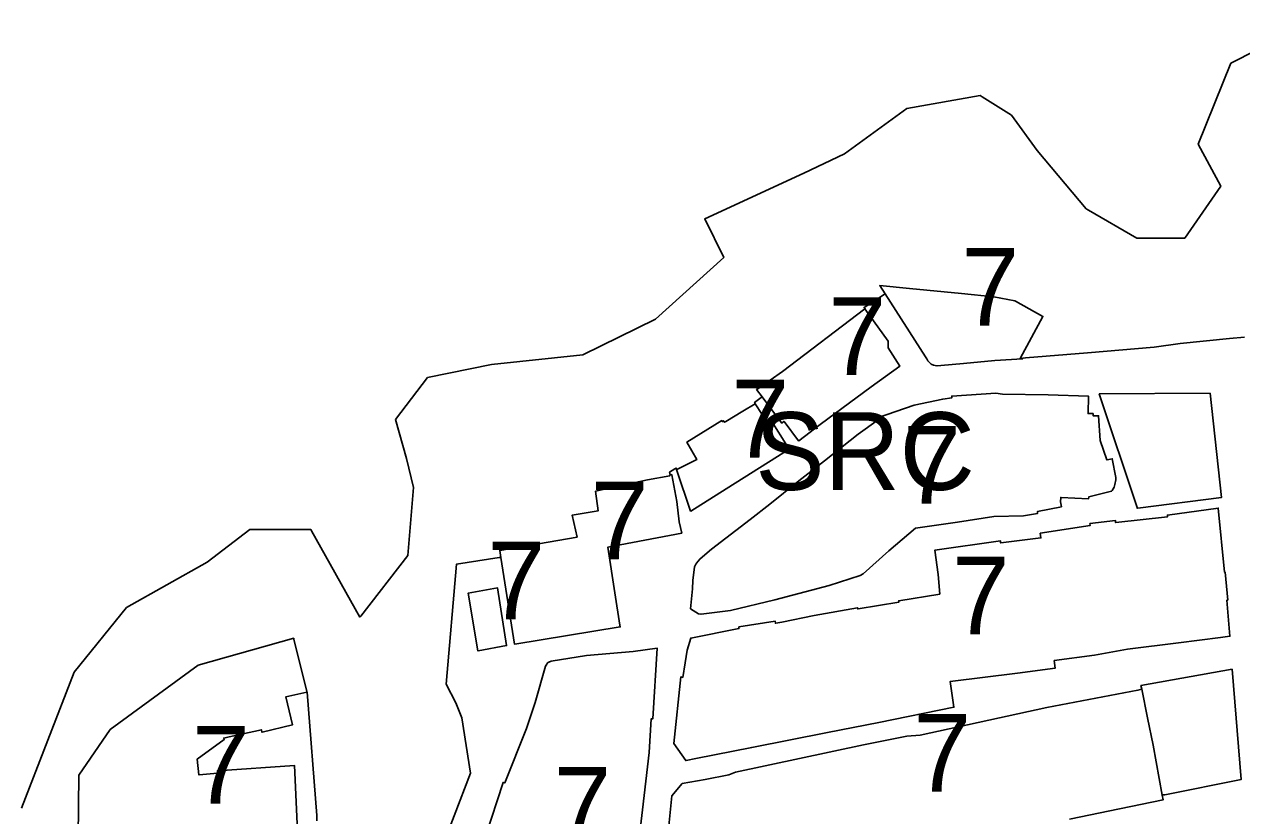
# Model space of a CAD drawing. Extents: x 598968 to 613553, y 4409678 to 4430833.
# Drawn here: x 608291.1 to 608478.9, y 4422998 to 4423120.2 of the extents above; entities that cross this region are included whole.
import ezdxf

# ---------------------------------------------------------------- set-up
doc = ezdxf.new("R2010")
doc.units = 0
for name, color, linetype in [('1', 7, 'Continuous'), ('Sòl Rústic Comú', 7, 'Continuous'), ('ZONA 7. CONJUNTS AMB ORDENACIONS ESPECÍFIQUES', 7, 'Continuous')]:
    doc.layers.add(name, color=color, linetype=linetype)

msp = doc.modelspace()

# ---------------------------------------------------------------- linework, layer by layer
at = {"layer": '1'}
for points in [[(608290.7259, 4422999.2042), (608298.8511, 4423020.2042), (608306.9137, 4423030.2042), (608319.3515, 4423037.2042), (608325.9139, 4423042.2042), (608335.3517, 4423042.2042), (608335.4603, 4423042.01), (608342.9141, 4423028.704), (608343.0417, 4423028.8684), (608350.2891, 4423038.2042), (608351.1641, 4423048.7042), (608350.1017, 4423053.2042), (608348.4145, 4423059.2042), (608353.3517, 4423065.7042), (608363.2269, 4423067.7042), (608377.2895, 4423069.2042), (608388.5397, 4423074.7042), (608399.0401, 4423084.2042), (608396.1023, 4423090.2042), (608411.4151, 4423097.2042), (608417.6651, 4423100.2042), (608427.2903, 4423107.2042), (608438.6031, 4423109.2042), (608438.9179, 4423109.008), (608443.4153, 4423106.2044), (608447.4153, 4423100.7044), (608454.9779, 4423091.7044), (608455.2955, 4423091.5216), (608462.7905, 4423087.2044), (608470.1655, 4423087.2044), (608475.7281, 4423095.2044), (608472.2281, 4423101.7044), (608477.2909, 4423114.2044), (608489.1659, 4423120.2044)], [(608479.4005, 4423071.9141), (608477.0629, 4423071.6928), (608469.4831, 4423070.9126), (608465.4332, 4423070.3724), (608455.1835, 4423069.4722), (608445.5773, 4423068.7023), (608445.2282, 4423068.6743), (608445.1583, 4423068.5459), (608440.8521, 4423068.2889), (608436.0484, 4423067.8558), (608432.5403, 4423067.532), (608431.9784, 4423067.4857), (608431.9619, 4423067.4887), (608431.9256, 4423067.4857), (608431.4256, 4423067.5757), (608431.0706, 4423067.7657), (608430.7006, 4423068.1107), (608430.5556, 4423068.2757), (608430.3678, 4423068.5686), (608430.1653, 4423068.8842), (608423.9487, 4423078.5853), (608423.7942, 4423078.4823), (608420.6969, 4423076.4979), (608420.8485, 4423076.2854), (608420.7957, 4423076.2854), (608424.3927, 4423071.2755), (608424.4157, 4423070.2656), (608426.2256, 4423067.4556), (608421.7757, 4423064.2556), (608413.9058, 4423058.4356), (608410.6195, 4423055.9115), (608410.5858, 4423055.8856), (608408.3549, 4423058.8799), (608408.3358, 4423058.9055), (608408.0395, 4423058.6811), (608408.0059, 4423058.6555), (608407.054, 4423059.9205), (608404.9537, 4423062.7118), (608404.8168, 4423062.6155), (608403.803, 4423061.8527), (608403.8959, 4423061.6154), (608406.0759, 4423058.3055), (608406.113, 4423058.3295), (608406.5559, 4423058.6155), (608406.5713, 4423058.5913), (608406.6087, 4423058.6155), (608408.6187, 4423055.4556), (608408.6987, 4423054.9856), (608408.6987, 4423054.6356), (608408.5387, 4423054.3356), (608408.2988, 4423054.0856), (608398.4489, 4423047.8956), (608393.9489, 4423045.0556), (608393.9397, 4423045.0832), (608393.896, 4423045.0556), (608391.756, 4423051.4854), (608391.8007, 4423051.5074), (608391.7271, 4423051.7047), (608391.4749, 4423051.581), (608390.6849, 4423051.091), (608390.7767, 4423050.6411), (608391.027, 4423050.6958), (608391.029, 4423050.6847), (608391.796, 4423046.5256), (608392.156, 4423043.4056), (608392.566, 4423041.6656), (608381.1662, 4423039.5055), (608382.2662, 4423032.4256), (608383.0362, 4423027.4657), (608383.0762, 4423027.1857), (608366.8179, 4423024.534), (608366.7664, 4423024.5256), (608364.6556, 4423037.9123), (608364.3945, 4423037.8833), (608357.8086, 4423036.8585), (608356.2444, 4423018.3698), (608357.7357, 4423015.4612), (608358.6457, 4423013.1314), (608359.9657, 4423004.6318), (608354.9559, 4422991.4121)], [(608362.2864, 4422994.8161), (608364.9964, 4423003.186), (608365.045, 4423003.1729), (608365.2564, 4423003.116), (608365.2615, 4423003.1288), (608368.6063, 4423011.4859), (608369.9363, 4423015.5158), (608371.5663, 4423021.1257), (608371.7263, 4423021.4357), (608371.8763, 4423021.6157), (608372.0663, 4423021.7657), (608372.3963, 4423021.8957), (608377.8562, 4423022.7558), (608385.0561, 4423023.3959), (608388.7761, 4423023.8959), (608388.7757, 4423023.8888), (608388.1061, 4423013.0061), (608387.8461, 4423012.9961), (608387.5461, 4423007.8162), (608386.5362, 4422998.9364), (608385.8862, 4422993.6865)], [(608390.0661, 4422991.3166), (608391.0261, 4423001.0964), (608392.6361, 4423003.0264), (608396.196, 4423003.6564), (608399.806, 4423004.3574), (608400.866, 4423004.7765), (608420.5852, 4423008.9686), (608427.2857, 4423010.3068), (608429.3357, 4423010.4968), (608448.9054, 4423014.737), (608462.9353, 4423017.4272), (608462.9369, 4423017.4174), (608463.5333, 4423017.5579), (608463.4153, 4423018.1372), (608477.4603, 4423020.6609), (608477.4611, 4423020.6516), (608478.8631, 4423003.6078), (608467.0796, 4423001.288), (608466.9068, 4423001.254), (608466.8559, 4423001.2442), (608466.7429, 4423001.2224), (608466.6918, 4423001.2125), (608466.8252, 4423000.4776), (608460.0791, 4422999.0845), (608452.3955, 4422997.5148)], [(608336.2563, 4422997.2314), (608336.2663, 4422998.0813), (608334.7696, 4423017.1214), (608334.7167, 4423017.1214), (608331.4815, 4423016.3748), (608332.4968, 4423012.0453), (608327.8372, 4423010.9373), (608327.7868, 4423010.9253), (608327.7092, 4423011.2942), (608327.7068, 4423011.3053), (608322.7222, 4423010.2123), (608321.9069, 4423010.0352), (608321.9569, 4423009.8052), (608317.8269, 4423006.7852), (608318.0397, 4423004.3535), (608318.0922, 4423004.3579), (608320.9469, 4423004.5953), (608320.9269, 4423004.9753), (608332.8368, 4423005.7854), (608332.8369, 4423005.7818), (608333.5772, 4422988.8668)]]:
    msp.add_lwpolyline(points, dxfattribs=at)
for points in [[(608456.0453, 4423060.1062), (608456.0253, 4423059.7762), (608456.0782, 4423059.7762), (608456.8853, 4423059.7762), (608457.0953, 4423055.9763), (608458.1653, 4423052.9664), (608458.2141, 4423052.9777), (608458.9853, 4423053.1564), (608458.9874, 4423053.1446), (608459.5153, 4423050.2665), (608459.5253, 4423049.8865), (608459.3953, 4423049.1765), (608459.2553, 4423048.7365), (608458.9853, 4423048.2365), (608458.8753, 4423048.1365), (608455.3653, 4423047.2565), (608455.3454, 4423046.9777), (608451.0981, 4423047.164), (608451.0454, 4423047.1664), (608450.9954, 4423046.5064), (608451.1454, 4423045.7264), (608447.4554, 4423045.0164), (608447.4554, 4423044.7064), (608445.2954, 4423044.3364), (608440.7155, 4423044.2463), (608435.0991, 4423043.3751), (608428.6056, 4423042.4161), (608424.5357, 4423038.9461), (608420.5457, 4423035.3762), (608420.1157, 4423035.1062), (608415.3058, 4423033.5561), (608406.9259, 4423031.356), (608400.106, 4423029.736), (608395.5502, 4423029.1503), (608395.516, 4423029.1459), (608395.176, 4423029.2259), (608393.916, 4423029.9859), (608394.216, 4423033.0758), (608394.286, 4423034.3458), (608394.546, 4423036.4557), (608394.736, 4423036.8857), (608395.036, 4423037.2657), (608395.386, 4423037.7057), (608397.146, 4423039.1657), (608403.1159, 4423043.7457), (608406.1759, 4423046.1557), (608410.6558, 4423049.7557), (608414.5658, 4423052.8157), (608419.8057, 4423056.9257), (608422.8757, 4423059.1357), (608422.7758, 4423059.4355), (608428.4056, 4423061.3958), (608432.8256, 4423062.3558), (608434.2355, 4423062.5658), (608434.2155, 4423062.8158), (608441.0055, 4423063.2759), (608441.0231, 4423063.2735), (608442.0355, 4423063.136), (608449.0954, 4423063.0161), (608455.3153, 4423062.8062), (608455.2553, 4423060.1262)], [(608462.9559, 4423045.4931), (608462.9052, 4423045.4866), (608456.9753, 4423063.1562), (608474.089, 4423063.2507), (608475.8351, 4423047.1468)], [(608462.9559, 4423045.4931), (608475.8351, 4423047.1468), (608474.089, 4423063.2507), (608456.9753, 4423063.1562), (608462.9052, 4423045.4866)], [(608475.3458, 4423045.5096), (608476.2851, 4423035.637), (608476.3371, 4423035.6457), (608476.4051, 4423035.657), (608476.4059, 4423035.6483), (608476.7951, 4423031.3371), (608476.6745, 4423031.327), (608477.1351, 4423025.7372), (608475.6946, 4423025.5496), (608469.2252, 4423024.7071), (608461.3453, 4423023.727), (608456.2253, 4423022.847), (608450.0354, 4423021.9869), (608450.1654, 4423020.8169), (608444.3555, 4423020.0269), (608433.9856, 4423018.7667), (608434.5556, 4423014.7868), (608422.9657, 4423012.4217), (608415.0558, 4423010.9066), (608403.356, 4423008.5965), (608394.7258, 4423006.8602), (608393.2323, 4423006.5557), (608393.1861, 4423006.5463), (608391.3361, 4423009.1663), (608392.4061, 4423019.4661), (608392.4576, 4423019.4532), (608392.4589, 4423019.4661), (608392.7281, 4423019.3988), (608393.0961, 4423021.666), (608393.4161, 4423023.606), (608393.946, 4423025.466), (608401.396, 4423026.916), (608401.376, 4423027.196), (608406.9759, 4423028.0761), (608406.9766, 4423028.0679), (608407.0059, 4423027.7561), (608407.0581, 4423027.7635), (608407.9959, 4423027.8961), (608413.0058, 4423028.9262), (608419.7057, 4423030.1362), (608419.7068, 4423030.1269), (608419.7257, 4423029.9562), (608419.7777, 4423029.9649), (608426.0657, 4423031.0163), (608426.0457, 4423031.2363), (608432.3656, 4423032.2564), (608432.1356, 4423035.2963), (608431.6156, 4423039.0363), (608441.7455, 4423040.4564), (608441.7457, 4423040.449), (608441.7555, 4423040.1564), (608441.8082, 4423040.1628), (608447.985, 4423040.9152), (608447.8854, 4423041.6464), (608455.5753, 4423042.8165), (608455.5453, 4423043.1365), (608459.4653, 4423043.6166), (608459.4659, 4423043.6102), (608459.4953, 4423043.2866), (608459.5476, 4423043.2924), (608467.5252, 4423044.1867), (608467.4952, 4423044.4367), (608475.3451, 4423045.5168)], [(608361.1678, 4423023.4949), (608361.1164, 4423023.4855), (608359.6264, 4423032.3953), (608364.1564, 4423033.2153), (608364.1578, 4423033.206), (608365.5464, 4423024.2956)], [(608466.6918, 4423001.2125), (608466.7429, 4423001.2224), (608466.8559, 4423001.2442), (608466.9068, 4423001.254), (608467.0796, 4423001.288), (608478.8631, 4423003.6078), (608477.4611, 4423020.6516), (608477.4603, 4423020.6609), (608463.4153, 4423018.1372), (608463.5333, 4423017.5579), (608464.4349, 4423013.1312), (608465.2934, 4423008.916)]]:
    msp.add_lwpolyline(points, close=True, dxfattribs=at)
at = {"layer": 'Sòl Rústic Comú'}
for points in [[(608489.1659, 4423120.2044), (608477.2909, 4423114.2044), (608472.2281, 4423101.7044), (608475.7281, 4423095.2044), (608470.1655, 4423087.2044), (608462.7905, 4423087.2044), (608455.2955, 4423091.5216), (608454.9779, 4423091.7044), (608447.4153, 4423100.7044), (608443.4153, 4423106.2044), (608438.9179, 4423109.008), (608438.6031, 4423109.2042), (608427.2903, 4423107.2042), (608417.6651, 4423100.2042), (608411.4151, 4423097.2042), (608396.1023, 4423090.2042), (608399.0401, 4423084.2042), (608388.5397, 4423074.7042), (608377.2895, 4423069.2042), (608363.2269, 4423067.7042), (608353.3517, 4423065.7042), (608348.4145, 4423059.2042), (608350.1017, 4423053.2042), (608351.1641, 4423048.7042), (608350.2891, 4423038.2042), (608343.0417, 4423028.8684), (608342.9141, 4423028.704), (608335.4603, 4423042.01), (608335.3517, 4423042.2042), (608325.9139, 4423042.2042), (608319.3515, 4423037.2042), (608306.9137, 4423030.2042), (608298.8511, 4423020.2042), (608290.7259, 4422999.2042)], [(608354.9559, 4422991.4121), (608359.9657, 4423004.6318), (608358.6457, 4423013.1314), (608357.7357, 4423015.4612), (608356.2444, 4423018.3698), (608357.8086, 4423036.8585), (608364.3945, 4423037.8833), (608364.6556, 4423037.9123), (608364.4864, 4423038.9852), (608376.4062, 4423041.0554), (608375.6362, 4423044.4353), (608379.6962, 4423045.1154), (608379.2762, 4423048.1253), (608387.2937, 4423049.8792), (608390.7504, 4423050.5104), (608390.726, 4423050.63), (608390.7767, 4423050.6411), (608390.6849, 4423051.091), (608391.4749, 4423051.581), (608391.7271, 4423051.7047), (608391.8007, 4423051.5074), (608394.876, 4423053.0154), (608393.356, 4423055.7254), (608398.7478, 4423059.0375), (608398.8419, 4423058.8708), (608399.0496, 4423058.9994), (608399.0819, 4423058.9422), (608399.176, 4423058.7754), (608399.3838, 4423058.9041), (608401.9859, 4423060.5154), (608403.8959, 4423061.6154), (608403.803, 4423061.8527), (608404.8168, 4423062.6155), (608404.9537, 4423062.7118), (608404.1159, 4423063.8254), (608404.281, 4423063.941), (608408.1158, 4423066.6254), (608420.7957, 4423076.2854), (608420.8485, 4423076.2854), (608420.6969, 4423076.4979), (608423.7942, 4423078.4823), (608423.9487, 4423078.5853), (608423.1157, 4423079.8853), (608427.6958, 4423079.4314), (608435.7255, 4423078.6356), (608440.6955, 4423078.1456), (608443.961, 4423077.541), (608444.0502, 4423077.4909), (608448.2907, 4423075.1118), (608444.7708, 4423068.6419), (608445.1753, 4423068.6743), (608445.1054, 4423068.5459), (608445.1583, 4423068.5459), (608445.2282, 4423068.6743), (608445.5773, 4423068.7023), (608455.1835, 4423069.4722), (608465.4332, 4423070.3724), (608469.4831, 4423070.9126), (608477.0629, 4423071.6928), (608479.4005, 4423071.9141)], [(608299.331, 4422985.1977), (608299.5493, 4423004.3093), (608304.3594, 4423011.3293), (608317.9697, 4423021.2551), (608332.6956, 4423025.4237), (608332.7393, 4423025.2468), (608334.7034, 4423017.2905), (608334.7167, 4423017.1214), (608334.7696, 4423017.1214), (608336.2663, 4422998.0813), (608336.2563, 4422997.2314)]]:
    msp.add_lwpolyline(points, dxfattribs=at)
at = {"layer": 'ZONA 7. CONJUNTS AMB ORDENACIONS ESPECÍFIQUES'}
for points in [[(608445.1583, 4423068.5459), (608445.1054, 4423068.5459), (608445.1753, 4423068.6743), (608444.7708, 4423068.6419), (608448.2907, 4423075.1118), (608444.0502, 4423077.4909), (608443.961, 4423077.541), (608440.6955, 4423078.1456), (608435.7255, 4423078.6356), (608427.6958, 4423079.4314), (608423.1157, 4423079.8853), (608423.9487, 4423078.5853), (608430.1653, 4423068.8842), (608430.3678, 4423068.5686), (608430.5556, 4423068.2757), (608430.7006, 4423068.1107), (608431.0706, 4423067.7657), (608431.4256, 4423067.5757), (608431.9256, 4423067.4857), (608431.9619, 4423067.4887), (608431.9784, 4423067.4857), (608432.5403, 4423067.532), (608436.0484, 4423067.8558), (608440.8521, 4423068.2889)], [(608404.9537, 4423062.7118), (608407.054, 4423059.9205), (608408.0059, 4423058.6555), (608408.0395, 4423058.6811), (608408.3358, 4423058.9055), (608408.3549, 4423058.8799), (608410.5858, 4423055.8856), (608410.6195, 4423055.9115), (608413.9058, 4423058.4356), (608421.7757, 4423064.2556), (608426.2256, 4423067.4556), (608424.4157, 4423070.2656), (608424.3927, 4423071.2755), (608420.7957, 4423076.2854), (608408.1158, 4423066.6254), (608404.281, 4423063.941), (608404.1159, 4423063.8254)], [(608456.0453, 4423060.1062), (608455.2553, 4423060.1262), (608455.3153, 4423062.8062), (608449.0954, 4423063.0161), (608442.0355, 4423063.136), (608441.0231, 4423063.2735), (608441.0055, 4423063.2759), (608434.2155, 4423062.8158), (608434.2355, 4423062.5658), (608432.8256, 4423062.3558), (608428.4056, 4423061.3958), (608422.7758, 4423059.4355), (608422.8757, 4423059.1357), (608419.8057, 4423056.9257), (608414.5658, 4423052.8157), (608410.6558, 4423049.7557), (608406.1759, 4423046.1557), (608403.1159, 4423043.7457), (608397.146, 4423039.1657), (608395.386, 4423037.7057), (608395.036, 4423037.2657), (608394.736, 4423036.8857), (608394.546, 4423036.4557), (608394.286, 4423034.3458), (608394.216, 4423033.0758), (608393.916, 4423029.9859), (608395.176, 4423029.2259), (608395.516, 4423029.1459), (608395.5502, 4423029.1503), (608400.106, 4423029.736), (608406.9259, 4423031.356), (608415.3058, 4423033.5561), (608420.1157, 4423035.1062), (608420.5457, 4423035.3762), (608424.5357, 4423038.9461), (608428.6056, 4423042.4161), (608435.0991, 4423043.3751), (608440.7155, 4423044.2463), (608445.2954, 4423044.3364), (608447.4554, 4423044.7064), (608447.4554, 4423045.0164), (608451.1454, 4423045.7264), (608450.9954, 4423046.5064), (608451.0454, 4423047.1664), (608451.0981, 4423047.164), (608455.3454, 4423046.9777), (608455.3653, 4423047.2565), (608458.8753, 4423048.1365), (608458.9853, 4423048.2365), (608459.2553, 4423048.7365), (608459.3953, 4423049.1765), (608459.5253, 4423049.8865), (608459.5153, 4423050.2665), (608458.9874, 4423053.1446), (608458.9853, 4423053.1564), (608458.2141, 4423052.9777), (608458.1653, 4423052.9664), (608457.0953, 4423055.9763), (608456.8853, 4423059.7762), (608456.0782, 4423059.7762), (608456.0253, 4423059.7762)], [(608391.8007, 4423051.5074), (608391.756, 4423051.4854), (608393.896, 4423045.0556), (608393.9397, 4423045.0832), (608393.9489, 4423045.0556), (608398.4489, 4423047.8956), (608408.2988, 4423054.0856), (608408.5387, 4423054.3356), (608408.6987, 4423054.6356), (608408.6987, 4423054.9856), (608408.6187, 4423055.4556), (608406.6087, 4423058.6155), (608406.5713, 4423058.5913), (608406.5559, 4423058.6155), (608406.113, 4423058.3295), (608406.0759, 4423058.3055), (608403.8959, 4423061.6154), (608401.9859, 4423060.5154), (608399.3838, 4423058.9041), (608399.176, 4423058.7754), (608399.0819, 4423058.9422), (608399.0496, 4423058.9994), (608398.8419, 4423058.8708), (608398.7478, 4423059.0375), (608393.356, 4423055.7254), (608394.876, 4423053.0154)], [(608364.6556, 4423037.9123), (608366.7664, 4423024.5256), (608366.8179, 4423024.534), (608383.0762, 4423027.1857), (608383.0362, 4423027.4657), (608382.2662, 4423032.4256), (608381.1662, 4423039.5055), (608392.566, 4423041.6656), (608392.156, 4423043.4056), (608391.796, 4423046.5256), (608391.029, 4423050.6847), (608391.027, 4423050.6958), (608390.7767, 4423050.6411), (608390.726, 4423050.63), (608390.7504, 4423050.5104), (608387.2937, 4423049.8792), (608379.2762, 4423048.1253), (608379.6962, 4423045.1154), (608375.6362, 4423044.4353), (608376.4062, 4423041.0554), (608364.4864, 4423038.9852)], [(608475.3458, 4423045.5096), (608475.3451, 4423045.5168), (608467.4952, 4423044.4367), (608467.5252, 4423044.1867), (608459.5476, 4423043.2924), (608459.4953, 4423043.2866), (608459.4659, 4423043.6102), (608459.4653, 4423043.6166), (608455.5453, 4423043.1365), (608455.5753, 4423042.8165), (608447.8854, 4423041.6464), (608447.985, 4423040.9152), (608441.8082, 4423040.1628), (608441.7555, 4423040.1564), (608441.7457, 4423040.449), (608441.7455, 4423040.4564), (608431.6156, 4423039.0363), (608432.1356, 4423035.2963), (608432.3656, 4423032.2564), (608426.0457, 4423031.2363), (608426.0657, 4423031.0163), (608419.7777, 4423029.9649), (608419.7257, 4423029.9562), (608419.7068, 4423030.1269), (608419.7057, 4423030.1362), (608413.0058, 4423028.9262), (608407.9959, 4423027.8961), (608407.0581, 4423027.7635), (608407.0059, 4423027.7561), (608406.9766, 4423028.0679), (608406.9759, 4423028.0761), (608401.376, 4423027.196), (608401.396, 4423026.916), (608393.946, 4423025.466), (608393.4161, 4423023.606), (608393.0961, 4423021.666), (608392.7281, 4423019.3988), (608392.4589, 4423019.4661), (608392.4576, 4423019.4532), (608392.4061, 4423019.4661), (608391.3361, 4423009.1663), (608393.1861, 4423006.5463), (608393.2323, 4423006.5557), (608394.7258, 4423006.8602), (608403.356, 4423008.5965), (608415.0558, 4423010.9066), (608422.9657, 4423012.4217), (608434.5556, 4423014.7868), (608433.9856, 4423018.7667), (608444.3555, 4423020.0269), (608450.1654, 4423020.8169), (608450.0354, 4423021.9869), (608456.2253, 4423022.847), (608461.3453, 4423023.727), (608469.2252, 4423024.7071), (608475.6946, 4423025.5496), (608477.1351, 4423025.7372), (608476.6745, 4423031.327), (608476.7951, 4423031.3371), (608476.4059, 4423035.6483), (608476.4051, 4423035.657), (608476.3371, 4423035.6457), (608476.2851, 4423035.637)], [(608361.1678, 4423023.4949), (608365.5464, 4423024.2956), (608364.1578, 4423033.206), (608364.1564, 4423033.2153), (608359.6264, 4423032.3953), (608361.1164, 4423023.4855)]]:
    msp.add_lwpolyline(points, close=True, dxfattribs=at)
for points in [[(608333.5772, 4422988.8668), (608332.8369, 4423005.7818), (608332.8368, 4423005.7854), (608320.9269, 4423004.9753), (608320.9469, 4423004.5953), (608318.0922, 4423004.3579), (608318.0397, 4423004.3535), (608317.8269, 4423006.7852), (608321.9569, 4423009.8052), (608321.9069, 4423010.0352), (608322.7222, 4423010.2123), (608327.7068, 4423011.3053), (608327.7092, 4423011.2942), (608327.7868, 4423010.9253), (608327.8372, 4423010.9373), (608332.4968, 4423012.0453), (608331.4815, 4423016.3748), (608334.7167, 4423017.1214), (608334.7034, 4423017.2905), (608332.7393, 4423025.2468), (608332.6956, 4423025.4237), (608317.9697, 4423021.2551), (608304.3594, 4423011.3293), (608299.5493, 4423004.3093), (608299.331, 4422985.1977)], [(608385.8862, 4422993.6865), (608386.5362, 4422998.9364), (608387.5461, 4423007.8162), (608387.8461, 4423012.9961), (608388.1061, 4423013.0061), (608388.7757, 4423023.8888), (608388.7761, 4423023.8959), (608385.0561, 4423023.3959), (608377.8562, 4423022.7558), (608372.3963, 4423021.8957), (608372.0663, 4423021.7657), (608371.8763, 4423021.6157), (608371.7263, 4423021.4357), (608371.5663, 4423021.1257), (608369.9363, 4423015.5158), (608368.6063, 4423011.4859), (608365.2615, 4423003.1288), (608365.2564, 4423003.116), (608365.045, 4423003.1729), (608364.9964, 4423003.186), (608362.2864, 4422994.8161)], [(608452.3955, 4422997.5148), (608460.0791, 4422999.0845), (608466.8252, 4423000.4776), (608466.6918, 4423001.2125), (608465.2934, 4423008.916), (608464.4349, 4423013.1312), (608463.5333, 4423017.5579), (608462.9369, 4423017.4174), (608462.9353, 4423017.4272), (608448.9054, 4423014.737), (608429.3357, 4423010.4968), (608427.2857, 4423010.3068), (608420.5852, 4423008.9686), (608400.866, 4423004.7765), (608399.806, 4423004.3574), (608396.196, 4423003.6564), (608392.6361, 4423003.0264), (608391.0261, 4423001.0964), (608390.0661, 4422991.3166)]]:
    msp.add_lwpolyline(points, dxfattribs=at)

# ---------------------------------------------------------------- texts
at = {"layer": 'Sòl Rústic Comú'}
msp.add_text('SRC', height=12, dxfattribs=at).set_placement((608403.9023, 4423048.3284))
at = {"layer": 'ZONA 7. CONJUNTS AMB ORDENACIONS ESPECÍFIQUES'}
for p in [(608435.7032, 4423073.6855), (608415.1707, 4423066.0855), (608400.2273, 4423053.3355), (608426.7207, 4423046.2109), (608378.5262, 4423037.6107), (608362.5864, 4423028.3504), (608434.2356, 4423026.0315), (608428.3207, 4423001.7654), (608317.0238, 4422999.8848), (608372.7863, 4422993.5663)]:
    msp.add_text('7', height=12, dxfattribs=at).set_placement(p)

doc.saveas('drawing.dxf')
